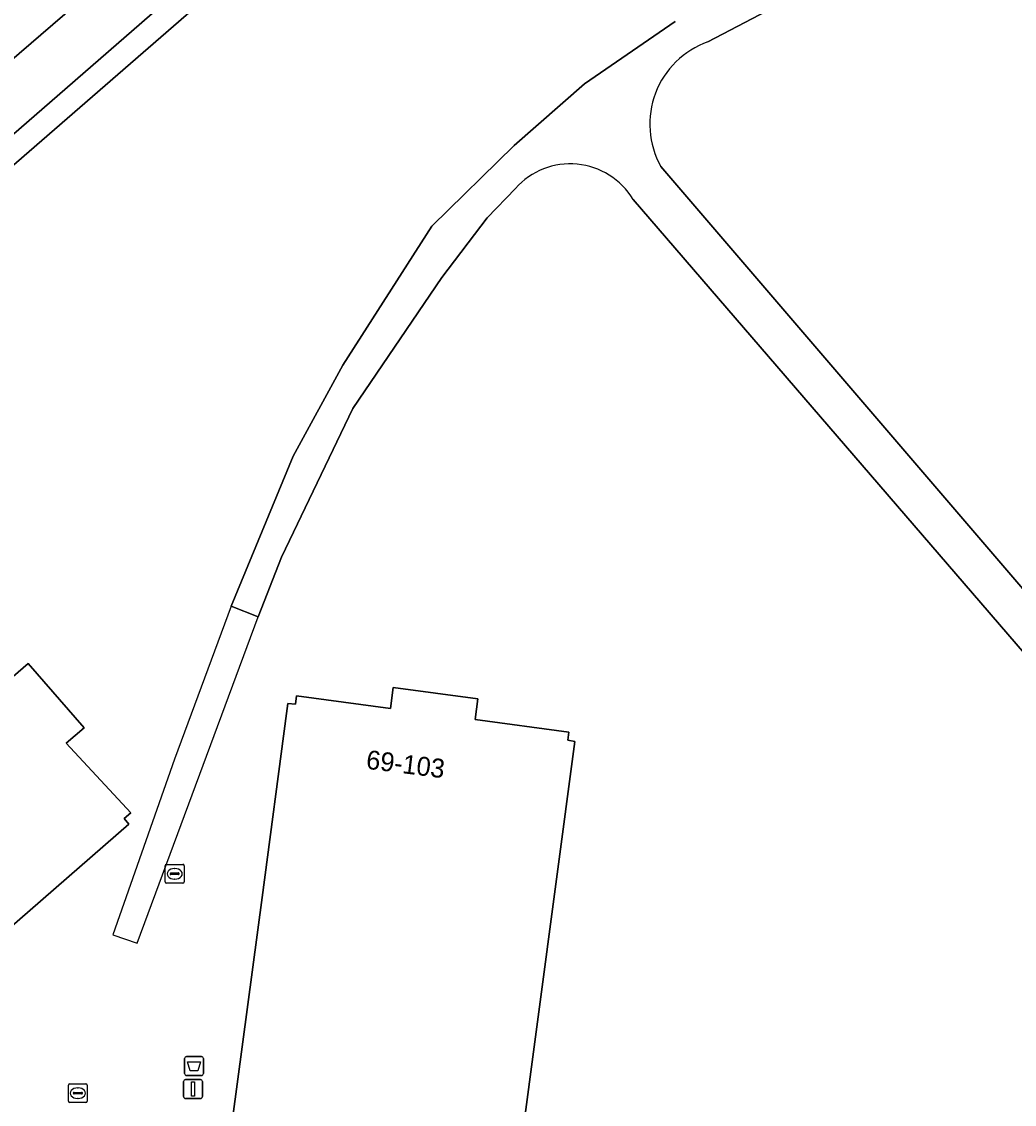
# Model space of a CAD drawing. Extents: x 155887 to 156869, y 383880 to 384678.
# Drawn here: x 156224 to 156276.5, y 383992.2 to 384049.5 of the extents above; entities that cross this region are included whole.
import ezdxf

# ---------------------------------------------------------------- set-up
doc = ezdxf.new("R2010")
doc.units = 0
for name, color, linetype in [('IMGEO_Afvalbak', 7, 'Continuous'), ('IMGEO_Berm_groen', 7, 'Continuous'), ('IMGEO_Dek', 7, 'Continuous'), ('IMGEO_Erf', 7, 'Continuous'), ('IMGEO_Fietspad_gesloten', 7, 'Continuous'), ('IMGEO_Groenvoorziening', 7, 'Continuous'), ('IMGEO_Haag', 7, 'Continuous'), ('IMGEO_Kolk', 7, 'Continuous'), ('IMGEO_Lichtmast', 7, 'Continuous'), ('IMGEO_Pand', 7, 'Continuous'), ('IMGEO_Pand_nummerreeks', 7, 'Continuous'), ('IMGEO_Voetpad_gesloten', 7, 'Continuous'), ('IMGEO_Voetpad_op_trap', 7, 'Continuous')]:
    doc.layers.add(name, color=color, linetype=linetype)

msp = doc.modelspace()

# ---------------------------------------------------------------- linework, layer by layer
at = {"layer": 'IMGEO_Afvalbak'}
for p, q in [((156232.643, 383993.813), (156232.643, 383994.613)), ((156232.643, 383994.613), (156232.643, 383993.813)), ((156232.743, 383994.713), (156233.533, 383994.713)), ((156233.533, 383994.713), (156232.743, 383994.713)), ((156233.633, 383994.613), (156233.633, 383993.813)), ((156233.633, 383993.813), (156233.633, 383994.613)), ((156233.533, 383993.713), (156232.743, 383993.713)), ((156232.743, 383993.713), (156233.533, 383993.713))]:
    msp.add_line(p, q, dxfattribs=at)
msp.add_lwpolyline([(156232.786, 383994.427), (156233.49, 383994.427), (156233.341, 383993.957), (156232.935, 383993.957), (156232.786, 383994.427)], dxfattribs=at)
for centre, start, end in [((156232.743, 383994.613), 90, 180), ((156232.743, 383994.613), 90, 180), ((156233.533, 383994.613), 0, 90), ((156233.533, 383994.613), 360, 90), ((156232.743, 383993.813), 180, 270), ((156232.743, 383993.813), 180, 270), ((156233.533, 383993.813), 270, 0), ((156233.533, 383993.813), 270, 0)]:
    msp.add_arc(centre, 0.1, start, end, dxfattribs=at)
at = {"layer": 'IMGEO_Berm_groen'}
msp.add_lwpolyline([(156228.715, 384051.972), (156226.604, 384054.357), (156221.196, 384049.632), (156223.252, 384047.246)], close=True, dxfattribs=at)
at = {"layer": 'IMGEO_Dek'}
msp.add_lwpolyline([(156235.112, 384018.544), (156232.102, 384010.453), (156228.843, 384001.163), (156230.123, 384000.715), (156236.533, 384017.984)], close=True, dxfattribs=at)
at = {"layer": 'IMGEO_Erf'}
for points in [[(156269.034, 384081.375), (156170.141, 383995.483)], [(156250.148, 384040.653), (156248.652, 384039.085), (156246.248, 384035.941), (156241.546, 384029.008), (156237.764, 384021.132), (156236.533, 384017.984), (156235.112, 384018.544), (156238.391, 384026.486), (156241.019, 384031.303), (156245.713, 384038.654), (156250.078, 384042.919), (156253.789, 384046.184), (156258.588, 384049.482)], [(156263.463, 384050.043), (156260.322, 384048.399)], [(156257.832, 384041.816), (156289.058, 384005.394)], [(156207.88, 383988.6), (156234.749, 383984.953), (156264.705, 383981.143), (156294.664, 383977.039), (156295.833, 383976.891), (156304.5, 383984.231), (156256.372, 384040.069)]]:
    msp.add_lwpolyline(points, dxfattribs=at)
for points in [[(156213.053, 383992.559), (156212.81, 383992.838), (156203.252, 384003.806), (156202.997, 384004.098), (156219.537, 384018.482), (156219.631, 384018.564), (156223.306, 384014.603), (156224.367, 384015.52), (156227.328, 384012.107), (156226.378, 384011.29), (156229.788, 384007.614), (156229.436, 384007.319), (156229.699, 384007.017), (156221.836, 384000.188)], [(156250.381, 383989.526), (156250.012, 383989.575), (156235.59, 383991.491), (156235.201, 383991.543), (156236.741, 384003.125), (156238.035, 384012.865), (156238.105, 384013.389), (156238.504, 384013.356), (156238.562, 384013.792), (156243.529, 384013.127), (156243.679, 384014.247), (156248.157, 384013.634), (156248.011, 384012.54), (156252.969, 384011.871), (156252.916, 384011.448), (156253.285, 384011.382)]]:
    msp.add_lwpolyline(points, close=True, dxfattribs=at)
for centre, radius, start, end in [((156261.861, 384044.055), 4.609, 109.5033, 209.0588), ((156253.044, 384038.062), 3.886, 31.0987, 138.1805)]:
    msp.add_arc(centre, radius, start, end, dxfattribs=at)
at = {"layer": 'IMGEO_Fietspad_gesloten'}
for points in [[(156321.213, 384132.469), (156314.047, 384125.913), (156291.359, 384106.231), (156284.254, 384100.056), (156283.954, 384099.797), (156269.896, 384087.691), (156230.294, 384053.373), (156228.715, 384051.972), (156223.252, 384047.246), (156221.532, 384045.745), (156182.003, 384011.384), (156180.455, 384010.006), (156174.916, 384005.204), (156173.353, 384003.808), (156169.034, 384000), (156168.573, 383999.541)], [(156225.091, 384044.821), (156232.142, 384050.972), (156265.486, 384080.026), (156271.299, 384085.055), (156273.092, 384086.615), (156283.541, 384095.347), (156286.027, 384097.441), (156286.341, 384097.706), (156304.975, 384114.033), (156305.378, 384113.591), (156305.662, 384113.279), (156306.714, 384114.217), (156306.4, 384114.594), (156306.05, 384115.013), (156315.997, 384123.54), (156323.254, 384130.15), (156323.467, 384130.447)], [(156171.742, 383998.278), (156173.703, 384000), (156184.035, 384009.147), (156225.091, 384044.821)]]:
    msp.add_lwpolyline(points, dxfattribs=at)
at = {"layer": 'IMGEO_Groenvoorziening'}
msp.add_lwpolyline([(156167.661, 383993.99), (156169.903, 383993.69), (156170.141, 383995.483), (156269.034, 384081.375), (156268.833, 384081.577), (156271.983, 384084.296), (156271.299, 384085.055), (156265.486, 384080.026), (156232.142, 384050.972), (156225.091, 384044.821), (156184.035, 384009.147), (156173.703, 384000), (156171.742, 383998.278)], dxfattribs=at)
at = {"layer": 'IMGEO_Haag'}
msp.add_lwpolyline([(156167.661, 383993.99), (156169.903, 383993.69), (156170.141, 383995.483), (156269.034, 384081.375), (156268.833, 384081.577), (156271.983, 384084.296), (156271.299, 384085.055), (156265.486, 384080.026), (156232.142, 384050.972), (156225.091, 384044.821), (156184.035, 384009.147), (156173.703, 384000), (156171.742, 383998.278)], dxfattribs=at)
at = {"layer": 'IMGEO_Kolk'}
for p, q in [((156231.615, 384003.959), (156231.615, 384004.811)), ((156231.69, 384004.885), (156232.542, 384004.885)), ((156232.616, 384004.811), (156232.616, 384003.959)), ((156231.874, 384004.379), (156231.874, 384004.391)), ((156232.312, 384004.342), (156231.914, 384004.342)), ((156231.917, 384004.428), (156232.315, 384004.428)), ((156232.103, 384004.665), (156232.128, 384004.665)), ((156232.358, 384004.391), (156232.358, 384004.379)), ((156232.542, 384003.885), (156231.69, 384003.885)), ((156232.126, 384004.105), (156232.101, 384004.105)), ((156226.493, 383992.351), (156226.493, 383993.203)), ((156226.568, 383993.277), (156227.42, 383993.277)), ((156226.752, 383992.771), (156226.752, 383992.783)), ((156226.795, 383992.82), (156227.193, 383992.82)), ((156226.981, 383993.057), (156227.006, 383993.057)), ((156227.236, 383992.783), (156227.236, 383992.771)), ((156227.494, 383993.203), (156227.494, 383992.351)), ((156227.42, 383992.277), (156226.568, 383992.277)), ((156227.19, 383992.734), (156226.792, 383992.734)), ((156227.004, 383992.497), (156226.979, 383992.497))]:
    msp.add_line(p, q, dxfattribs=at)
for points in [[(156231.615, 384003.959), (156231.615, 384004.811)], [(156231.69, 384004.885), (156232.542, 384004.885)], [(156232.616, 384004.811), (156232.616, 384003.959)], [(156232.542, 384003.885), (156231.69, 384003.885)], [(156226.493, 383992.351), (156226.493, 383993.203)], [(156226.568, 383993.277), (156227.42, 383993.277)], [(156227.494, 383993.203), (156227.494, 383992.351)], [(156227.42, 383992.277), (156226.568, 383992.277)]]:
    msp.add_lwpolyline(points, dxfattribs=at)
for centre, radius, start, end in [((156231.692, 384004.809), 0.0765, 91.552, 178.448), ((156231.692, 384004.809), 0.0765, 91.552, 178.448), ((156232.54, 384004.809), 0.0765, 1.552, 88.448), ((156232.54, 384004.809), 0.0765, 1.552, 88.448), ((156231.914, 384004.388), 0.0403, 85.8775, 175.7526), ((156231.911, 384004.378), 0.0366, 178.938, 274.7102), ((156232.315, 384004.385), 0.043, 264.8664, 352.4533), ((156232.319, 384004.39), 0.0386, 1.7309, 96.639), ((156231.692, 384003.961), 0.0765, 181.552, 268.448), ((156231.692, 384003.961), 0.0765, 181.552, 268.448), ((156232.54, 384003.961), 0.0765, 271.552, 358.448), ((156232.54, 384003.961), 0.0765, 271.552, 358.448), ((156226.57, 383993.201), 0.0765, 91.552, 178.448), ((156226.57, 383993.201), 0.0765, 91.552, 178.448), ((156226.792, 383992.78), 0.0403, 85.8775, 175.7526), ((156226.789, 383992.77), 0.0366, 178.938, 274.7102), ((156227.193, 383992.777), 0.043, 264.8664, 352.4533), ((156227.197, 383992.782), 0.0386, 1.7309, 96.639), ((156227.418, 383993.201), 0.0765, 1.552, 88.448), ((156227.418, 383993.201), 0.0765, 1.552, 88.448), ((156226.57, 383992.353), 0.0765, 181.552, 268.448), ((156226.57, 383992.353), 0.0765, 181.552, 268.448), ((156227.418, 383992.353), 0.0765, 271.552, 358.448), ((156227.418, 383992.353), 0.0765, 271.552, 358.448)]:
    msp.add_arc(centre, radius, start, end, dxfattribs=at)
for centre, major_axis, ratio, start_param, end_param in [((156232.102, 384004.385), (-0.387, 0.002), 0.722429, 4.712389, 7.853982), ((156232.127, 384004.385), (-0.39, 0.002), 0.717154, 1.570796, 4.712389), ((156226.98, 383992.777), (-0.387, 0.002), 0.722429, 4.712389, 7.853982), ((156227.005, 383992.777), (-0.39, 0.002), 0.717154, 1.570796, 4.712389)]:
    msp.add_ellipse(centre, major_axis=major_axis, ratio=ratio, start_param=start_param, end_param=end_param, dxfattribs=at)
at = {"layer": 'IMGEO_Lichtmast'}
for p, q in [((156232.59, 383992.595), (156232.59, 383993.395)), ((156232.59, 383993.395), (156232.59, 383992.595)), ((156232.69, 383993.495), (156233.48, 383993.495)), ((156233.48, 383993.495), (156232.69, 383993.495)), ((156233.58, 383993.395), (156233.58, 383992.595)), ((156233.58, 383992.595), (156233.58, 383993.395)), ((156233.48, 383992.495), (156232.69, 383992.495)), ((156232.69, 383992.495), (156233.48, 383992.495))]:
    msp.add_line(p, q, dxfattribs=at)
msp.add_lwpolyline([(156233.01, 383993.37), (156233.16, 383993.37), (156233.16, 383992.62), (156233.01, 383992.62), (156233.01, 383993.37)], dxfattribs=at)
for centre, start, end in [((156232.69, 383993.395), 90, 180), ((156232.69, 383993.395), 90, 180), ((156233.48, 383993.395), 0, 90), ((156233.48, 383993.395), 360, 90), ((156232.69, 383992.595), 180, 270), ((156232.69, 383992.595), 180, 270), ((156233.48, 383992.595), 270, 0), ((156233.48, 383992.595), 270, 0)]:
    msp.add_arc(centre, 0.1, start, end, dxfattribs=at)
at = {"layer": 'IMGEO_Pand'}
for points in [[(156221.836, 384000.188), (156229.699, 384007.017), (156229.436, 384007.319), (156229.788, 384007.614), (156226.378, 384011.29), (156227.328, 384012.107), (156224.367, 384015.52), (156223.306, 384014.603), (156219.631, 384018.564), (156219.537, 384018.482), (156202.997, 384004.098), (156203.252, 384003.806), (156212.81, 383992.838), (156213.053, 383992.559)], [(156238.035, 384012.865), (156236.741, 384003.125), (156235.201, 383991.543), (156235.59, 383991.491), (156250.012, 383989.575), (156250.381, 383989.526), (156253.285, 384011.382), (156252.916, 384011.448), (156252.969, 384011.871), (156248.011, 384012.54), (156248.157, 384013.634), (156243.679, 384014.247), (156243.529, 384013.127), (156238.562, 384013.792), (156238.504, 384013.356), (156238.105, 384013.389)]]:
    msp.add_lwpolyline(points, close=True, dxfattribs=at)
at = {"layer": 'IMGEO_Voetpad_gesloten'}
for points in [[(156258.588, 384049.482), (156253.789, 384046.184), (156250.078, 384042.919), (156245.713, 384038.654), (156241.019, 384031.303), (156238.391, 384026.486), (156235.112, 384018.544), (156236.533, 384017.984), (156237.764, 384021.132), (156241.546, 384029.008), (156246.248, 384035.941), (156248.652, 384039.085), (156250.148, 384040.653)], [(156260.322, 384048.399), (156263.463, 384050.043)], [(156289.058, 384005.394), (156257.832, 384041.816)], [(156256.372, 384040.069), (156304.5, 383984.231), (156295.833, 383976.891), (156297.002, 383976.743), (156315.845, 383974.354), (156296.917, 383996.704), (156295.882, 383999.681), (156295.063, 384003.225), (156295.11, 384004.736), (156295.763, 384007.263), (156296.718, 384009.276), (156298.459, 384011.812), (156300.277, 384013.673), (156302.204, 384015.091), (156304.657, 384016.349), (156307.069, 384017.32)]]:
    msp.add_lwpolyline(points, dxfattribs=at)
for centre, radius, start, end in [((156261.861, 384044.055), 4.609, 109.5033, 209.0588), ((156253.044, 384038.062), 3.886, 31.0987, 138.1805)]:
    msp.add_arc(centre, radius, start, end, dxfattribs=at)
at = {"layer": 'IMGEO_Voetpad_op_trap'}
msp.add_lwpolyline([(156235.112, 384018.544), (156232.102, 384010.453), (156228.843, 384001.163), (156230.123, 384000.715), (156236.533, 384017.984)], close=True, dxfattribs=at)

# ---------------------------------------------------------------- texts
at = {"layer": 'IMGEO_Pand_nummerreeks'}
msp.add_text('69-103', height=1, rotation=352.9422, dxfattribs=at).set_placement((156242.206, 384009.948))

doc.saveas('drawing.dxf')
